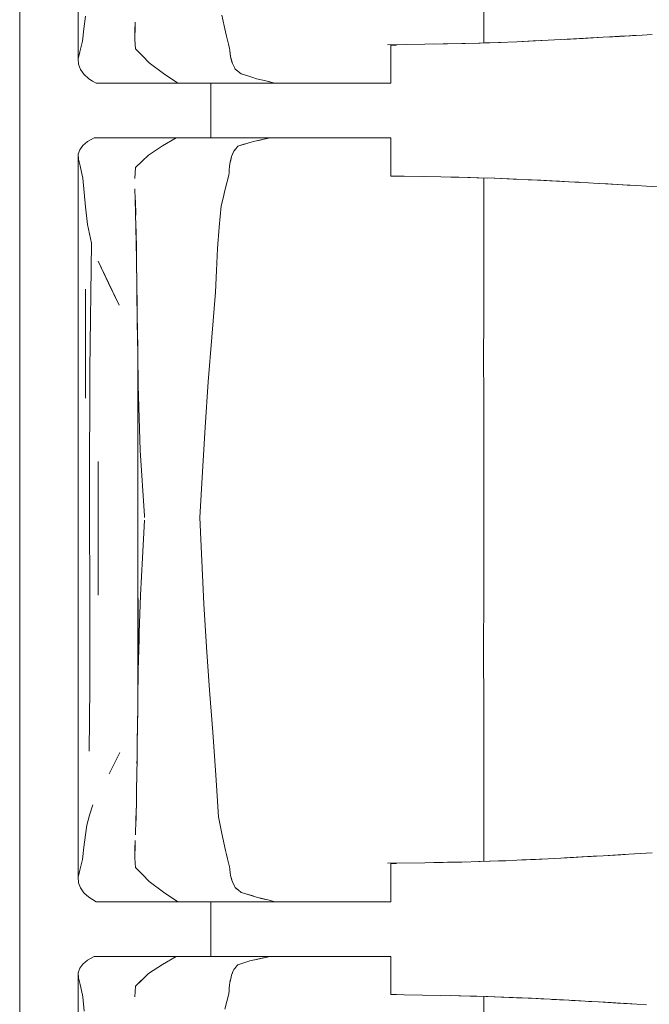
# Model space of a CAD drawing. Header units: millimetres. Extents: x -261 to 187, y -214 to 106.
# Tile 649 of 656: x -208.695 to -208.233, y 7.187 to 7.911. Entities that reach past the tile are written whole.
import ezdxf

# ---------------------------------------------------------------- set-up
doc = ezdxf.new("R2010")
doc.units = ezdxf.units.MM
doc.header["$LTSCALE"] = 0.005
doc.header["$MEASUREMENT"] = 0
doc.layers.add('IFC-Elemento de mobília-Contorno', color=9, linetype='Continuous', lineweight=5)
doc.layers.add('IFC-Laje-Contorno', color=9, linetype='Continuous', lineweight=5)

msp = doc.modelspace()

# ---------------------------------------------------------------- linework, layer by layer
at = {"layer": 'IFC-Elemento de mobília-Contorno', "lineweight": 5}
for p, q in [((-208.65207, 8.04961), (-208.65199, 7.882)), ((-208.35421, 7.8936), (-208.3542, 7.93567)), ((-208.64783, 7.90404), (-208.6468, 7.91314)), ((-208.54645, 7.914), (-208.54379, 7.90166)), ((-208.61055, 7.89716), (-208.61025, 7.90516)), ((-208.61034, 7.90241), (-208.61012, 7.90889)), ((-208.61025, 7.90516), (-208.6102, 7.90668)), ((-208.64886, 7.89494), (-208.64783, 7.90404)), ((-208.61056, 7.89592), (-208.61034, 7.90241)), ((-208.61055, 7.89716), (-208.61053, 7.89688)), ((-208.54379, 7.90166), (-208.54305, 7.89863)), ((-208.54305, 7.89863), (-208.54232, 7.8956)), ((-208.29488, 7.89616), (-208.27796, 7.89709)), ((-208.28829, 7.89651), (-208.26651, 7.89774)), ((-208.28829, 7.89651), (-208.28103, 7.89692)), ((-208.28601, 7.89665), (-208.27801, 7.89709)), ((-208.28103, 7.89692), (-208.27377, 7.89733)), ((-208.27801, 7.89709), (-208.27599, 7.89721)), ((-208.27377, 7.89733), (-208.26651, 7.89774)), ((-208.26651, 7.89774), (-208.25925, 7.89815)), ((-208.26651, 7.89774), (-208.26177, 7.89801)), ((-208.26177, 7.89801), (-208.25008, 7.89869)), ((-208.26177, 7.89801), (-208.25354, 7.89849)), ((-208.25925, 7.89815), (-208.23774, 7.8994)), ((-208.25925, 7.89815), (-208.25208, 7.89857)), ((-208.25466, 7.89842), (-208.25451, 7.89843)), ((-208.25354, 7.89849), (-208.25003, 7.89869)), ((-208.25208, 7.89857), (-208.23774, 7.8994)), ((-208.25208, 7.89857), (-208.25191, 7.89858)), ((-208.24491, 7.89899), (-208.23774, 7.8994)), ((-208.23774, 7.8994), (-208.23057, 7.89982)), ((-208.65094, 7.88708), (-208.6499, 7.89101)), ((-208.6499, 7.89101), (-208.64886, 7.89494)), ((-208.61056, 7.89592), (-208.60999, 7.88921)), ((-208.54232, 7.8956), (-208.54159, 7.89256)), ((-208.54159, 7.89256), (-208.54085, 7.88953)), ((-208.42484, 7.89219), (-208.39741, 7.89259)), ((-208.42239, 7.892), (-208.42021, 7.892)), ((-208.42239, 7.87719), (-208.42239, 7.892)), ((-208.42021, 7.892), (-208.41823, 7.892)), ((-208.39752, 7.89259), (-208.38388, 7.89285)), ((-208.39088, 7.89271), (-208.38079, 7.89292)), ((-208.38388, 7.89285), (-208.37036, 7.89311)), ((-208.38079, 7.89292), (-208.36792, 7.89318)), ((-208.37036, 7.89311), (-208.35686, 7.89351)), ((-208.35772, 7.89348), (-208.35739, 7.89349)), ((-208.35739, 7.89349), (-208.34179, 7.89401)), ((-208.35739, 7.89349), (-208.34959, 7.89375)), ((-208.35686, 7.89351), (-208.34337, 7.8939)), ((-208.35344, 7.89362), (-208.34179, 7.89401)), ((-208.34959, 7.89375), (-208.34179, 7.89401)), ((-208.34337, 7.8939), (-208.3298, 7.89448)), ((-208.34179, 7.89401), (-208.33802, 7.89413)), ((-208.3298, 7.89448), (-208.31623, 7.89505)), ((-208.32583, 7.89464), (-208.30678, 7.89555)), ((-208.32583, 7.89464), (-208.31799, 7.89501)), ((-208.31799, 7.89501), (-208.30688, 7.89554)), ((-208.31623, 7.89505), (-208.30226, 7.89578)), ((-208.30226, 7.89578), (-208.28829, 7.89651)), ((-208.29488, 7.89616), (-208.28601, 7.89665)), ((-208.65199, 7.882), (-208.65094, 7.88708)), ((-208.60999, 7.88921), (-208.60495, 7.88408)), ((-208.60495, 7.88408), (-208.5999, 7.87895)), ((-208.54085, 7.88953), (-208.54069, 7.88804)), ((-208.54069, 7.88804), (-208.54019, 7.88356)), ((-208.54069, 7.88804), (-208.54035, 7.88505)), ((-208.54035, 7.88505), (-208.54019, 7.88356)), ((-208.54019, 7.88356), (-208.53984, 7.8823)), ((-208.54019, 7.88356), (-208.53916, 7.87978)), ((-208.54019, 7.88356), (-208.53882, 7.87853)), ((-208.65199, 7.882), (-208.65184, 7.87789)), ((-208.65184, 7.87789), (-208.65047, 7.87417)), ((-208.5999, 7.87895), (-208.58936, 7.8711)), ((-208.53984, 7.8823), (-208.53916, 7.87978)), ((-208.53984, 7.8823), (-208.5395, 7.88104)), ((-208.5395, 7.88104), (-208.53916, 7.87978)), ((-208.53916, 7.87978), (-208.53882, 7.87853)), ((-208.53882, 7.87853), (-208.53833, 7.8775)), ((-208.53833, 7.8775), (-208.53784, 7.87647)), ((-208.53833, 7.8775), (-208.53735, 7.87545)), ((-208.53735, 7.87545), (-208.53686, 7.87442)), ((-208.42239, 7.86394), (-208.42239, 7.87719)), ((-208.65047, 7.87417), (-208.64798, 7.87061)), ((-208.64798, 7.87061), (-208.64414, 7.86722)), ((-208.58936, 7.8711), (-208.57885, 7.86394)), ((-208.53686, 7.87442), (-208.53576, 7.87352)), ((-208.53576, 7.87352), (-208.53244, 7.87083)), ((-208.53244, 7.87083), (-208.52674, 7.86907)), ((-208.52674, 7.86907), (-208.52389, 7.86819)), ((-208.52389, 7.86819), (-208.52103, 7.86731)), ((-208.64414, 7.86722), (-208.64148, 7.86558)), ((-208.64148, 7.86558), (-208.63882, 7.86394)), ((-208.63882, 7.86394), (-208.57885, 7.86394)), ((-208.57885, 7.86394), (-208.53758, 7.86394)), ((-208.55462, 7.82386), (-208.55462, 7.86394)), ((-208.53758, 7.86394), (-208.50752, 7.86394)), ((-208.52103, 7.86731), (-208.51428, 7.86563)), ((-208.52103, 7.86731), (-208.51766, 7.86647)), ((-208.51766, 7.86647), (-208.51428, 7.86563)), ((-208.51428, 7.86563), (-208.50752, 7.86394)), ((-208.51428, 7.86563), (-208.5109, 7.86478)), ((-208.5109, 7.86478), (-208.50752, 7.86394)), ((-208.50752, 7.86394), (-208.50554, 7.86394)), ((-208.50554, 7.86394), (-208.50359, 7.86394)), ((-208.50359, 7.86394), (-208.50165, 7.86394)), ((-208.50165, 7.86394), (-208.49973, 7.86394)), ((-208.49973, 7.86394), (-208.49781, 7.86394)), ((-208.49781, 7.86394), (-208.49589, 7.86394)), ((-208.49589, 7.86394), (-208.49396, 7.86394)), ((-208.49396, 7.86394), (-208.49201, 7.86394)), ((-208.49201, 7.86394), (-208.49003, 7.86394)), ((-208.49003, 7.86394), (-208.48802, 7.86394)), ((-208.48802, 7.86394), (-208.48596, 7.86394)), ((-208.48596, 7.86394), (-208.48386, 7.86394)), ((-208.48386, 7.86394), (-208.4817, 7.86394)), ((-208.4817, 7.86394), (-208.47952, 7.86394)), ((-208.47952, 7.86394), (-208.47732, 7.86394)), ((-208.47732, 7.86394), (-208.47513, 7.86394)), ((-208.47513, 7.86394), (-208.47298, 7.86394)), ((-208.47298, 7.86394), (-208.47088, 7.86394)), ((-208.47088, 7.86394), (-208.46884, 7.86394)), ((-208.46884, 7.86394), (-208.4669, 7.86394)), ((-208.4669, 7.86394), (-208.46507, 7.86394)), ((-208.46507, 7.86394), (-208.46334, 7.86394)), ((-208.46334, 7.86394), (-208.46168, 7.86394)), ((-208.46168, 7.86394), (-208.46006, 7.86394)), ((-208.46006, 7.86394), (-208.45844, 7.86394)), ((-208.45844, 7.86394), (-208.45678, 7.86394)), ((-208.45678, 7.86394), (-208.45507, 7.86394)), ((-208.45507, 7.86394), (-208.45325, 7.86394)), ((-208.45325, 7.86394), (-208.45131, 7.86394)), ((-208.45131, 7.86394), (-208.44924, 7.86394)), ((-208.44924, 7.86394), (-208.44705, 7.86394)), ((-208.44705, 7.86394), (-208.44476, 7.86394)), ((-208.44476, 7.86394), (-208.44239, 7.86394)), ((-208.44239, 7.86394), (-208.43994, 7.86394)), ((-208.43994, 7.86394), (-208.43743, 7.86394)), ((-208.43743, 7.86394), (-208.43487, 7.86394)), ((-208.43487, 7.86394), (-208.43229, 7.86394)), ((-208.43229, 7.86394), (-208.42971, 7.86394)), ((-208.42971, 7.86394), (-208.42718, 7.86394)), ((-208.42718, 7.86394), (-208.42473, 7.86394)), ((-208.42473, 7.86394), (-208.42239, 7.86394)), ((-208.65083, 7.81517), (-208.64864, 7.81821)), ((-208.64864, 7.81821), (-208.64525, 7.82107)), ((-208.64525, 7.82107), (-208.64038, 7.82386)), ((-208.64038, 7.82386), (-208.58013, 7.82386)), ((-208.60039, 7.81126), (-208.59024, 7.81793)), ((-208.59024, 7.81793), (-208.58013, 7.82386)), ((-208.58013, 7.82386), (-208.51098, 7.82386)), ((-208.56488, 7.82386), (-208.55462, 7.82386)), ((-208.53553, 7.8168), (-208.53478, 7.81769)), ((-208.53478, 7.81769), (-208.5282, 7.81982)), ((-208.53478, 7.81769), (-208.5304, 7.81911)), ((-208.5304, 7.81911), (-208.5282, 7.81982)), ((-208.5282, 7.81982), (-208.52601, 7.82053)), ((-208.52601, 7.82053), (-208.52225, 7.82136)), ((-208.52225, 7.82136), (-208.51098, 7.82386)), ((-208.52225, 7.82136), (-208.51849, 7.8222)), ((-208.51849, 7.8222), (-208.51474, 7.82303)), ((-208.51474, 7.82303), (-208.51098, 7.82386)), ((-208.51267, 7.82386), (-208.50966, 7.82386)), ((-208.51098, 7.82386), (-208.509, 7.82386)), ((-208.50966, 7.82386), (-208.50684, 7.82386)), ((-208.509, 7.82386), (-208.50703, 7.82386)), ((-208.50703, 7.82386), (-208.50507, 7.82386)), ((-208.50507, 7.82386), (-208.50313, 7.82386)), ((-208.50313, 7.82386), (-208.50122, 7.82386)), ((-208.50122, 7.82386), (-208.49931, 7.82386)), ((-208.49931, 7.82386), (-208.49741, 7.82386)), ((-208.49741, 7.82386), (-208.4955, 7.82386)), ((-208.4955, 7.82386), (-208.49358, 7.82386)), ((-208.49358, 7.82386), (-208.49164, 7.82386)), ((-208.49164, 7.82386), (-208.48967, 7.82386)), ((-208.48967, 7.82386), (-208.48766, 7.82386)), ((-208.48766, 7.82386), (-208.48562, 7.82386)), ((-208.48562, 7.82386), (-208.48351, 7.82386)), ((-208.48351, 7.82386), (-208.48137, 7.82386)), ((-208.48137, 7.82386), (-208.4792, 7.82386)), ((-208.4792, 7.82386), (-208.47702, 7.82386)), ((-208.47702, 7.82386), (-208.47485, 7.82386)), ((-208.47485, 7.82386), (-208.47272, 7.82386)), ((-208.47272, 7.82386), (-208.47064, 7.82386)), ((-208.47064, 7.82386), (-208.46863, 7.82386)), ((-208.46863, 7.82386), (-208.46671, 7.82386)), ((-208.46671, 7.82386), (-208.4649, 7.82386)), ((-208.4649, 7.82386), (-208.46319, 7.82386)), ((-208.46319, 7.82386), (-208.46155, 7.82386)), ((-208.46155, 7.82386), (-208.45994, 7.82386)), ((-208.45994, 7.82386), (-208.45833, 7.82386)), ((-208.45833, 7.82386), (-208.45669, 7.82386)), ((-208.45669, 7.82386), (-208.45498, 7.82386)), ((-208.45498, 7.82386), (-208.45317, 7.82386)), ((-208.45317, 7.82386), (-208.45124, 7.82386)), ((-208.45124, 7.82386), (-208.44918, 7.82386)), ((-208.44918, 7.82386), (-208.447, 7.82386)), ((-208.447, 7.82386), (-208.44473, 7.82386)), ((-208.44473, 7.82386), (-208.44237, 7.82386)), ((-208.44237, 7.82386), (-208.43994, 7.82386)), ((-208.43994, 7.82386), (-208.43745, 7.82386)), ((-208.43745, 7.82386), (-208.43491, 7.82386)), ((-208.43491, 7.82386), (-208.43234, 7.82386)), ((-208.43234, 7.82386), (-208.42978, 7.82386)), ((-208.42978, 7.82386), (-208.42727, 7.82386)), ((-208.42727, 7.82386), (-208.42483, 7.82386)), ((-208.42483, 7.82386), (-208.42251, 7.82386)), ((-208.42251, 7.81061), (-208.42251, 7.82386)), ((-208.65208, 7.65841), (-208.65198, 7.81185)), ((-208.65198, 7.81185), (-208.65083, 7.81517)), ((-208.65198, 7.81185), (-208.65189, 7.80815)), ((-208.60519, 7.80663), (-208.60039, 7.81126)), ((-208.53951, 7.81006), (-208.53778, 7.81415)), ((-208.53951, 7.81006), (-208.53908, 7.81108)), ((-208.53908, 7.81108), (-208.53778, 7.81415)), ((-208.53865, 7.8121), (-208.53778, 7.81415)), ((-208.53865, 7.8121), (-208.53821, 7.81312)), ((-208.53821, 7.81312), (-208.53778, 7.81415)), ((-208.53778, 7.81415), (-208.53628, 7.81592)), ((-208.53778, 7.81415), (-208.53703, 7.81503)), ((-208.53703, 7.81503), (-208.53628, 7.81592)), ((-208.53628, 7.81592), (-208.53553, 7.8168)), ((-208.42251, 7.79581), (-208.42251, 7.81061)), ((-208.65189, 7.80815), (-208.65069, 7.80329)), ((-208.65069, 7.80329), (-208.64962, 7.79872)), ((-208.60999, 7.80201), (-208.60519, 7.80663)), ((-208.54083, 7.80265), (-208.54061, 7.80475)), ((-208.54061, 7.80475), (-208.54034, 7.80608)), ((-208.54034, 7.80608), (-208.53951, 7.81006)), ((-208.54034, 7.80608), (-208.54006, 7.80741)), ((-208.54006, 7.80741), (-208.53951, 7.81006)), ((-208.64962, 7.79872), (-208.64856, 7.79414)), ((-208.61056, 7.79418), (-208.61028, 7.7981)), ((-208.61056, 7.79403), (-208.61028, 7.79802)), ((-208.61028, 7.7981), (-208.60999, 7.80201)), ((-208.61028, 7.79802), (-208.60999, 7.80201)), ((-208.54288, 7.79075), (-208.5415, 7.79634)), ((-208.5415, 7.79634), (-208.54128, 7.79844)), ((-208.54128, 7.79844), (-208.54105, 7.80055)), ((-208.54105, 7.80055), (-208.54083, 7.80265)), ((-208.42251, 7.79581), (-208.42032, 7.79581)), ((-208.42251, 7.79576), (-208.41272, 7.79562)), ((-208.42032, 7.79581), (-208.41832, 7.79581)), ((-208.41272, 7.79562), (-208.39914, 7.79542)), ((-208.64856, 7.79414), (-208.64768, 7.78367)), ((-208.54427, 7.78516), (-208.54288, 7.79075)), ((-208.39914, 7.79542), (-208.38581, 7.79517)), ((-208.39732, 7.79537), (-208.38581, 7.79517)), ((-208.38581, 7.79517), (-208.37249, 7.79492)), ((-208.37833, 7.79502), (-208.36408, 7.79465)), ((-208.37249, 7.79492), (-208.35921, 7.79453)), ((-208.36408, 7.79465), (-208.35147, 7.79431)), ((-208.35921, 7.79453), (-208.34593, 7.79415)), ((-208.35421, 7.79439), (-208.3542, 7.76155)), ((-208.34646, 7.79417), (-208.33003, 7.79347)), ((-208.34593, 7.79415), (-208.33253, 7.7936)), ((-208.33253, 7.7936), (-208.31913, 7.79304)), ((-208.33003, 7.79347), (-208.32147, 7.79311)), ((-208.32147, 7.79311), (-208.31498, 7.79283)), ((-208.31913, 7.79304), (-208.30534, 7.79233)), ((-208.31913, 7.79304), (-208.31224, 7.79269)), ((-208.31224, 7.79269), (-208.29156, 7.79162)), ((-208.30551, 7.79234), (-208.29559, 7.79181)), ((-208.30551, 7.79234), (-208.30426, 7.79227)), ((-208.30534, 7.79233), (-208.29845, 7.79198)), ((-208.30534, 7.79233), (-208.29156, 7.79162)), ((-208.30426, 7.79227), (-208.29559, 7.79181)), ((-208.29845, 7.79198), (-208.29156, 7.79162)), ((-208.29559, 7.79181), (-208.28693, 7.79135)), ((-208.29559, 7.79181), (-208.28298, 7.79113)), ((-208.29156, 7.79162), (-208.28443, 7.79122)), ((-208.28693, 7.79135), (-208.2835, 7.79116)), ((-208.28443, 7.79122), (-208.27729, 7.79082)), ((-208.27729, 7.79082), (-208.27015, 7.79042)), ((-208.27015, 7.79042), (-208.26301, 7.79001)), ((-208.26893, 7.79035), (-208.26061, 7.78987)), ((-208.26301, 7.79001), (-208.25589, 7.7896)), ((-208.26061, 7.78987), (-208.25178, 7.78936)), ((-208.25589, 7.7896), (-208.24877, 7.78919)), ((-208.25178, 7.78936), (-208.24667, 7.78907)), ((-208.24877, 7.78919), (-208.24166, 7.78877)), ((-208.24166, 7.78877), (-208.23454, 7.78836)), ((-208.64768, 7.78367), (-208.6468, 7.7732)), ((-208.61034, 7.78639), (-208.61011, 7.77859)), ((-208.54566, 7.77957), (-208.54427, 7.78516)), ((-208.23454, 7.78836), (-208.2211, 7.78759)), ((-208.61012, 7.77887), (-208.61009, 7.77796)), ((-208.61011, 7.77859), (-208.60987, 7.7684)), ((-208.61009, 7.77796), (-208.60984, 7.76716)), ((-208.54843, 7.75823), (-208.54705, 7.77398)), ((-208.54705, 7.77398), (-208.54566, 7.77957)), ((-208.6468, 7.7732), (-208.64511, 7.76012)), ((-208.60987, 7.7684), (-208.60962, 7.75821)), ((-208.64511, 7.76012), (-208.64233, 7.74646)), ((-208.3542, 7.72541), (-208.3542, 7.76155)), ((-208.60962, 7.75821), (-208.60925, 7.73508)), ((-208.6096, 7.75711), (-208.60958, 7.75636)), ((-208.60958, 7.75636), (-208.60933, 7.7403)), ((-208.54981, 7.74249), (-208.54843, 7.75823)), ((-208.64348, 7.65396), (-208.64233, 7.74646)), ((-208.55056, 7.72645), (-208.54981, 7.74249)), ((-208.63736, 7.73318), (-208.62205, 7.70088)), ((-208.63736, 7.73318), (-208.6297, 7.71703)), ((-208.60925, 7.73508), (-208.60897, 7.71423)), ((-208.60924, 7.73419), (-208.60923, 7.73386)), ((-208.60923, 7.73386), (-208.60899, 7.71587)), ((-208.55132, 7.71041), (-208.55056, 7.72645)), ((-208.35421, 7.68961), (-208.3542, 7.72541)), ((-208.6297, 7.71703), (-208.62205, 7.70088)), ((-208.6468, 7.63265), (-208.6468, 7.71282)), ((-208.60897, 7.71423), (-208.60881, 7.70288)), ((-208.60896, 7.71398), (-208.60893, 7.71187)), ((-208.60893, 7.71187), (-208.60863, 7.68873)), ((-208.55388, 7.67742), (-208.55132, 7.71041)), ((-208.60881, 7.70288), (-208.60866, 7.69154)), ((-208.60866, 7.69154), (-208.60857, 7.68439)), ((-208.60863, 7.68873), (-208.60832, 7.6651)), ((-208.35424, 7.66297), (-208.35421, 7.68961)), ((-208.60857, 7.68439), (-208.60835, 7.66717)), ((-208.55651, 7.64461), (-208.55388, 7.67742)), ((-208.60835, 7.40605), (-208.60835, 7.66717)), ((-208.65208, 7.65841), (-208.65207, 7.44847)), ((-208.60832, 7.6651), (-208.60804, 7.64194)), ((-208.35424, 7.66297), (-208.3542, 7.63312)), ((-208.64378, 7.56158), (-208.64348, 7.65396)), ((-208.55889, 7.61134), (-208.55651, 7.64461)), ((-208.60804, 7.64194), (-208.60651, 7.59429)), ((-208.3542, 7.63312), (-208.3542, 7.59697)), ((-208.56082, 7.57846), (-208.55889, 7.61134)), ((-208.60651, 7.59429), (-208.60342, 7.54628)), ((-208.35422, 7.56155), (-208.3542, 7.59697)), ((-208.63736, 7.48804), (-208.63736, 7.5861)), ((-208.56263, 7.54499), (-208.56082, 7.57846)), ((-208.64378, 7.56158), (-208.64358, 7.47344)), ((-208.35422, 7.56155), (-208.35421, 7.52947)), ((-208.6049, 7.51552), (-208.60342, 7.54317)), ((-208.60342, 7.54628), (-208.60327, 7.54499)), ((-208.60342, 7.54628), (-208.60335, 7.54563)), ((-208.60335, 7.54563), (-208.60327, 7.54499)), ((-208.56263, 7.54499), (-208.56125, 7.51314)), ((-208.35421, 7.492), (-208.35421, 7.52947)), ((-208.60638, 7.48787), (-208.6049, 7.51552)), ((-208.56125, 7.51314), (-208.55982, 7.48162)), ((-208.35424, 7.44292), (-208.35421, 7.492)), ((-208.60804, 7.43284), (-208.60804, 7.4857)), ((-208.60721, 7.46035), (-208.60638, 7.48787)), ((-208.55982, 7.48162), (-208.55784, 7.44975)), ((-208.64358, 7.47344), (-208.64355, 7.42017)), ((-208.60735, 7.45556), (-208.60721, 7.46035)), ((-208.60804, 7.43284), (-208.60735, 7.45556)), ((-208.55784, 7.44975), (-208.55566, 7.41823)), ((-208.65207, 7.44847), (-208.65199, 7.28085)), ((-208.35424, 7.44292), (-208.35421, 7.4109)), ((-208.60828, 7.41137), (-208.60804, 7.43284)), ((-208.64398, 7.37337), (-208.64355, 7.42017)), ((-208.55566, 7.41823), (-208.55324, 7.38733)), ((-208.60855, 7.38998), (-208.60835, 7.40605)), ((-208.60835, 7.40616), (-208.60828, 7.41137)), ((-208.35421, 7.37644), (-208.35421, 7.4109)), ((-208.60855, 7.38933), (-208.60843, 7.39912)), ((-208.60867, 7.37973), (-208.60855, 7.38998)), ((-208.60863, 7.38349), (-208.60855, 7.38933)), ((-208.55324, 7.38733), (-208.55099, 7.35583)), ((-208.60883, 7.36792), (-208.60867, 7.37973)), ((-208.60882, 7.36821), (-208.60872, 7.3766)), ((-208.35421, 7.37644), (-208.3542, 7.33453)), ((-208.62938, 7.35667), (-208.6214, 7.37239)), ((-208.62539, 7.36453), (-208.6214, 7.37239)), ((-208.62938, 7.35667), (-208.62539, 7.36453)), ((-208.60898, 7.35612), (-208.60883, 7.36792)), ((-208.60888, 7.36433), (-208.60882, 7.36821)), ((-208.60916, 7.34521), (-208.60898, 7.35612)), ((-208.55099, 7.35583), (-208.55005, 7.34051)), ((-208.60921, 7.34227), (-208.60912, 7.34734)), ((-208.60912, 7.34734), (-208.60903, 7.35308)), ((-208.60935, 7.33429), (-208.60916, 7.34521)), ((-208.55005, 7.34051), (-208.54912, 7.32519)), ((-208.64374, 7.32642), (-208.64124, 7.33391)), ((-208.60965, 7.32315), (-208.60935, 7.33429)), ((-208.35421, 7.29245), (-208.3542, 7.33453)), ((-208.64562, 7.3191), (-208.64374, 7.32642)), ((-208.6098, 7.31784), (-208.60951, 7.32665)), ((-208.60951, 7.32665), (-208.60942, 7.33166)), ((-208.6468, 7.312), (-208.64562, 7.3191)), ((-208.60996, 7.312), (-208.60965, 7.32315)), ((-208.54912, 7.32519), (-208.54779, 7.31902)), ((-208.54779, 7.31902), (-208.54645, 7.31286)), ((-208.64783, 7.3029), (-208.6468, 7.312)), ((-208.54645, 7.31286), (-208.54379, 7.30052)), ((-208.61055, 7.29602), (-208.61025, 7.30401)), ((-208.61034, 7.30126), (-208.61012, 7.30774)), ((-208.61025, 7.30401), (-208.6102, 7.30553)), ((-208.64886, 7.2938), (-208.64783, 7.3029)), ((-208.61056, 7.29478), (-208.61034, 7.30126)), ((-208.54379, 7.30052), (-208.54305, 7.29748)), ((-208.54305, 7.29748), (-208.54232, 7.29445)), ((-208.26651, 7.2966), (-208.25925, 7.29701)), ((-208.26651, 7.2966), (-208.26177, 7.29687)), ((-208.26177, 7.29687), (-208.25354, 7.29734)), ((-208.25925, 7.29701), (-208.25208, 7.29743)), ((-208.25354, 7.29734), (-208.25003, 7.29754)), ((-208.25208, 7.29743), (-208.23057, 7.29867)), ((-208.65094, 7.28593), (-208.6499, 7.28986)), ((-208.6499, 7.28986), (-208.64886, 7.2938)), ((-208.61056, 7.29478), (-208.60999, 7.28806)), ((-208.61055, 7.29602), (-208.61053, 7.29574)), ((-208.54232, 7.29445), (-208.54159, 7.29142)), ((-208.54159, 7.29142), (-208.54085, 7.28839)), ((-208.42484, 7.29104), (-208.39741, 7.29145)), ((-208.42239, 7.29085), (-208.42021, 7.29085)), ((-208.42239, 7.27605), (-208.42239, 7.29085)), ((-208.42021, 7.29085), (-208.41823, 7.29085)), ((-208.39752, 7.29144), (-208.38388, 7.29171)), ((-208.39088, 7.29157), (-208.38079, 7.29178)), ((-208.38388, 7.29171), (-208.37036, 7.29196)), ((-208.38079, 7.29178), (-208.36792, 7.29203)), ((-208.37036, 7.29196), (-208.35686, 7.29236)), ((-208.35772, 7.29234), (-208.35739, 7.29235)), ((-208.35739, 7.29235), (-208.34179, 7.29286)), ((-208.35739, 7.29235), (-208.34959, 7.2926)), ((-208.35686, 7.29236), (-208.34337, 7.29276)), ((-208.34966, 7.2926), (-208.34953, 7.2926)), ((-208.34959, 7.2926), (-208.34179, 7.29286)), ((-208.34337, 7.29276), (-208.3298, 7.29333)), ((-208.34179, 7.29286), (-208.33802, 7.29298)), ((-208.3298, 7.29333), (-208.31623, 7.29391)), ((-208.32609, 7.29349), (-208.30673, 7.2944)), ((-208.32583, 7.2935), (-208.31799, 7.29387)), ((-208.32583, 7.2935), (-208.31799, 7.29387)), ((-208.31799, 7.29387), (-208.30688, 7.2944)), ((-208.31623, 7.29391), (-208.30226, 7.29464)), ((-208.30226, 7.29464), (-208.28829, 7.29536)), ((-208.29488, 7.29502), (-208.27801, 7.29595)), ((-208.29488, 7.29502), (-208.28601, 7.29551)), ((-208.28829, 7.29536), (-208.28103, 7.29577)), ((-208.28601, 7.29551), (-208.27801, 7.29595)), ((-208.28103, 7.29577), (-208.26651, 7.2966)), ((-208.28103, 7.29577), (-208.27377, 7.29618)), ((-208.27801, 7.29595), (-208.27532, 7.2961)), ((-208.27377, 7.29618), (-208.26651, 7.2966)), ((-208.65199, 7.28085), (-208.65094, 7.28593)), ((-208.60999, 7.28806), (-208.60495, 7.28293)), ((-208.60495, 7.28293), (-208.5999, 7.2778)), ((-208.54085, 7.28839), (-208.54069, 7.28689)), ((-208.54069, 7.28689), (-208.54035, 7.2839)), ((-208.54035, 7.2839), (-208.54019, 7.28241)), ((-208.54019, 7.28241), (-208.53984, 7.28115)), ((-208.65199, 7.28085), (-208.65184, 7.27674)), ((-208.65184, 7.27674), (-208.65047, 7.27302)), ((-208.5999, 7.2778), (-208.58936, 7.26996)), ((-208.53984, 7.28115), (-208.53916, 7.27864)), ((-208.53984, 7.28115), (-208.5395, 7.2799)), ((-208.5395, 7.2799), (-208.53916, 7.27864)), ((-208.53916, 7.27864), (-208.53882, 7.27738)), ((-208.53882, 7.27738), (-208.53833, 7.27636)), ((-208.53882, 7.27738), (-208.53735, 7.2743)), ((-208.53833, 7.27636), (-208.53784, 7.27533)), ((-208.42239, 7.26279), (-208.42239, 7.27605)), ((-208.65047, 7.27302), (-208.64798, 7.26947)), ((-208.64798, 7.26947), (-208.64414, 7.26607)), ((-208.58936, 7.26996), (-208.57885, 7.26279)), ((-208.53735, 7.2743), (-208.53686, 7.27327)), ((-208.53686, 7.27327), (-208.53465, 7.27148)), ((-208.53686, 7.27327), (-208.53576, 7.27237)), ((-208.53576, 7.27237), (-208.53465, 7.27148)), ((-208.53465, 7.27148), (-208.53244, 7.26968)), ((-208.53244, 7.26968), (-208.52959, 7.26881)), ((-208.52959, 7.26881), (-208.52674, 7.26793)), ((-208.52959, 7.26881), (-208.52103, 7.26617)), ((-208.52959, 7.26881), (-208.52389, 7.26705)), ((-208.52674, 7.26793), (-208.52389, 7.26705)), ((-208.64414, 7.26607), (-208.64148, 7.26443)), ((-208.64148, 7.26443), (-208.63882, 7.26279)), ((-208.63882, 7.26279), (-208.57885, 7.26279)), ((-208.57885, 7.26279), (-208.53758, 7.26279)), ((-208.55462, 7.22272), (-208.55462, 7.26279)), ((-208.53758, 7.26279), (-208.50752, 7.26279)), ((-208.52389, 7.26705), (-208.52103, 7.26617)), ((-208.52103, 7.26617), (-208.5109, 7.26364)), ((-208.52103, 7.26617), (-208.51428, 7.26448)), ((-208.52103, 7.26617), (-208.51766, 7.26532)), ((-208.51766, 7.26532), (-208.51428, 7.26448)), ((-208.5109, 7.26364), (-208.50752, 7.26279)), ((-208.50752, 7.26279), (-208.50554, 7.26279)), ((-208.50554, 7.26279), (-208.50359, 7.26279)), ((-208.50359, 7.26279), (-208.50165, 7.26279)), ((-208.50165, 7.26279), (-208.49973, 7.26279)), ((-208.49973, 7.26279), (-208.49781, 7.26279)), ((-208.49781, 7.26279), (-208.49589, 7.26279)), ((-208.49589, 7.26279), (-208.49396, 7.26279)), ((-208.49396, 7.26279), (-208.49201, 7.26279)), ((-208.49201, 7.26279), (-208.49003, 7.26279)), ((-208.49003, 7.26279), (-208.48802, 7.26279)), ((-208.48802, 7.26279), (-208.48596, 7.26279)), ((-208.48596, 7.26279), (-208.48386, 7.26279)), ((-208.48386, 7.26279), (-208.4817, 7.26279)), ((-208.4817, 7.26279), (-208.47952, 7.26279)), ((-208.47952, 7.26279), (-208.47732, 7.26279)), ((-208.47732, 7.26279), (-208.47513, 7.26279)), ((-208.47513, 7.26279), (-208.47298, 7.26279)), ((-208.47298, 7.26279), (-208.47088, 7.26279)), ((-208.47088, 7.26279), (-208.46884, 7.26279)), ((-208.46884, 7.26279), (-208.4669, 7.26279)), ((-208.4669, 7.26279), (-208.46507, 7.26279)), ((-208.46507, 7.26279), (-208.46334, 7.26279)), ((-208.46334, 7.26279), (-208.46168, 7.26279)), ((-208.46168, 7.26279), (-208.46006, 7.26279)), ((-208.46006, 7.26279), (-208.45844, 7.26279)), ((-208.45844, 7.26279), (-208.45678, 7.26279)), ((-208.45678, 7.26279), (-208.45507, 7.26279)), ((-208.45507, 7.26279), (-208.45325, 7.26279)), ((-208.45325, 7.26279), (-208.45131, 7.26279)), ((-208.45131, 7.26279), (-208.44924, 7.26279)), ((-208.44924, 7.26279), (-208.44705, 7.26279)), ((-208.44705, 7.26279), (-208.44476, 7.26279)), ((-208.44476, 7.26279), (-208.44239, 7.26279)), ((-208.44239, 7.26279), (-208.43994, 7.26279)), ((-208.43994, 7.26279), (-208.43743, 7.26279)), ((-208.43743, 7.26279), (-208.43487, 7.26279)), ((-208.43487, 7.26279), (-208.43229, 7.26279)), ((-208.43229, 7.26279), (-208.42971, 7.26279)), ((-208.42971, 7.26279), (-208.42718, 7.26279)), ((-208.42718, 7.26279), (-208.42473, 7.26279)), ((-208.42473, 7.26279), (-208.42239, 7.26279)), ((-208.64864, 7.21706), (-208.64525, 7.21993)), ((-208.64525, 7.21993), (-208.64038, 7.22272)), ((-208.64038, 7.22272), (-208.58013, 7.22272)), ((-208.59024, 7.21678), (-208.58013, 7.22272)), ((-208.58013, 7.22272), (-208.51098, 7.22272)), ((-208.56488, 7.22272), (-208.55462, 7.22272)), ((-208.53478, 7.21654), (-208.53259, 7.21725)), ((-208.53259, 7.21725), (-208.5282, 7.21868)), ((-208.53259, 7.21725), (-208.5304, 7.21797)), ((-208.5304, 7.21797), (-208.5282, 7.21868)), ((-208.5282, 7.21868), (-208.52601, 7.21939)), ((-208.52601, 7.21939), (-208.51098, 7.22272)), ((-208.52225, 7.22022), (-208.51098, 7.22272)), ((-208.52225, 7.22022), (-208.51849, 7.22105)), ((-208.51849, 7.22105), (-208.51474, 7.22189)), ((-208.51474, 7.22189), (-208.51098, 7.22272)), ((-208.51267, 7.22272), (-208.50966, 7.22272)), ((-208.51098, 7.22272), (-208.509, 7.22272)), ((-208.50966, 7.22272), (-208.50684, 7.22272)), ((-208.509, 7.22272), (-208.50703, 7.22272)), ((-208.50703, 7.22272), (-208.50507, 7.22272)), ((-208.50507, 7.22272), (-208.50313, 7.22272)), ((-208.50313, 7.22272), (-208.50122, 7.22272)), ((-208.50122, 7.22272), (-208.49931, 7.22272)), ((-208.49931, 7.22272), (-208.49741, 7.22272)), ((-208.49741, 7.22272), (-208.4955, 7.22272)), ((-208.4955, 7.22272), (-208.49358, 7.22272)), ((-208.49358, 7.22272), (-208.49164, 7.22272)), ((-208.49164, 7.22272), (-208.48967, 7.22272)), ((-208.48967, 7.22272), (-208.48766, 7.22272)), ((-208.48766, 7.22272), (-208.48562, 7.22272)), ((-208.48562, 7.22272), (-208.48351, 7.22272)), ((-208.48351, 7.22272), (-208.48137, 7.22272)), ((-208.48137, 7.22272), (-208.4792, 7.22272)), ((-208.4792, 7.22272), (-208.47702, 7.22272)), ((-208.47702, 7.22272), (-208.47485, 7.22272)), ((-208.47485, 7.22272), (-208.47272, 7.22272)), ((-208.47272, 7.22272), (-208.47064, 7.22272)), ((-208.47064, 7.22272), (-208.46863, 7.22272)), ((-208.46863, 7.22272), (-208.46671, 7.22272)), ((-208.46671, 7.22272), (-208.4649, 7.22272)), ((-208.4649, 7.22272), (-208.46319, 7.22272)), ((-208.46319, 7.22272), (-208.46155, 7.22272)), ((-208.46155, 7.22272), (-208.45994, 7.22272)), ((-208.45994, 7.22272), (-208.45833, 7.22272)), ((-208.45833, 7.22272), (-208.45669, 7.22272)), ((-208.45669, 7.22272), (-208.45498, 7.22272)), ((-208.45498, 7.22272), (-208.45317, 7.22272)), ((-208.45317, 7.22272), (-208.45124, 7.22272)), ((-208.45124, 7.22272), (-208.44918, 7.22272)), ((-208.44918, 7.22272), (-208.447, 7.22272)), ((-208.447, 7.22272), (-208.44473, 7.22272)), ((-208.44473, 7.22272), (-208.44237, 7.22272)), ((-208.44237, 7.22272), (-208.43994, 7.22272)), ((-208.43994, 7.22272), (-208.43745, 7.22272)), ((-208.43745, 7.22272), (-208.43491, 7.22272)), ((-208.43491, 7.22272), (-208.43234, 7.22272)), ((-208.43234, 7.22272), (-208.42978, 7.22272)), ((-208.42978, 7.22272), (-208.42727, 7.22272)), ((-208.42727, 7.22272), (-208.42483, 7.22272)), ((-208.42483, 7.22272), (-208.42251, 7.22272)), ((-208.42251, 7.20947), (-208.42251, 7.22272)), ((-208.65208, 7.05727), (-208.65198, 7.2107)), ((-208.65198, 7.2107), (-208.65083, 7.21402)), ((-208.65198, 7.2107), (-208.65189, 7.207)), ((-208.65083, 7.21402), (-208.64864, 7.21706)), ((-208.60999, 7.20086), (-208.60039, 7.21011)), ((-208.60039, 7.21011), (-208.59024, 7.21678)), ((-208.53951, 7.20892), (-208.53821, 7.21198)), ((-208.53951, 7.20892), (-208.53908, 7.20994)), ((-208.53908, 7.20994), (-208.53821, 7.21198)), ((-208.53821, 7.21198), (-208.53778, 7.213)), ((-208.53778, 7.213), (-208.53703, 7.21389)), ((-208.53703, 7.21389), (-208.53628, 7.21477)), ((-208.53628, 7.21477), (-208.53553, 7.21566)), ((-208.53553, 7.21566), (-208.53478, 7.21654)), ((-208.65189, 7.207), (-208.65069, 7.20215)), ((-208.60999, 7.20086), (-208.60519, 7.20549)), ((-208.54083, 7.2015), (-208.54061, 7.2036)), ((-208.54061, 7.2036), (-208.54006, 7.20626)), ((-208.54061, 7.2036), (-208.54034, 7.20494)), ((-208.54034, 7.20494), (-208.54006, 7.20626)), ((-208.54006, 7.20626), (-208.53951, 7.20892)), ((-208.42251, 7.19467), (-208.42251, 7.20947)), ((-208.65069, 7.20215), (-208.64962, 7.19757)), ((-208.64962, 7.19757), (-208.64856, 7.193)), ((-208.61056, 7.19304), (-208.61028, 7.19695)), ((-208.61056, 7.19288), (-208.61028, 7.19687)), ((-208.61028, 7.19695), (-208.60999, 7.20086)), ((-208.61028, 7.19687), (-208.60999, 7.20086)), ((-208.5415, 7.19519), (-208.54128, 7.1973)), ((-208.54128, 7.1973), (-208.54105, 7.1994)), ((-208.54105, 7.1994), (-208.54083, 7.2015)), ((-208.64856, 7.193), (-208.64768, 7.18252)), ((-208.54427, 7.18402), (-208.54288, 7.1896)), ((-208.54288, 7.1896), (-208.5415, 7.19519)), ((-208.42251, 7.19467), (-208.42032, 7.19467)), ((-208.42251, 7.19461), (-208.41272, 7.19447)), ((-208.42032, 7.19467), (-208.41832, 7.19467)), ((-208.41272, 7.19447), (-208.39914, 7.19427)), ((-208.39914, 7.19427), (-208.38581, 7.19402)), ((-208.39732, 7.19422), (-208.38581, 7.19402)), ((-208.38581, 7.19402), (-208.37249, 7.19377)), ((-208.37833, 7.19388), (-208.36408, 7.1935)), ((-208.37249, 7.19377), (-208.35921, 7.19339)), ((-208.36408, 7.1935), (-208.35147, 7.19316)), ((-208.35921, 7.19339), (-208.34593, 7.19301)), ((-208.35421, 7.19325), (-208.3542, 7.16041)), ((-208.34646, 7.19302), (-208.33003, 7.19232)), ((-208.34593, 7.19301), (-208.33253, 7.19245)), ((-208.33253, 7.19245), (-208.31913, 7.1919)), ((-208.33003, 7.19232), (-208.32147, 7.19196)), ((-208.32147, 7.19196), (-208.31498, 7.19168)), ((-208.31913, 7.1919), (-208.29156, 7.19048)), ((-208.31913, 7.1919), (-208.30534, 7.19119)), ((-208.31913, 7.1919), (-208.31224, 7.19154)), ((-208.31224, 7.19154), (-208.30534, 7.19119)), ((-208.30549, 7.19119), (-208.30426, 7.19113)), ((-208.30534, 7.19119), (-208.29845, 7.19083)), ((-208.30534, 7.19119), (-208.29156, 7.19048)), ((-208.30534, 7.19119), (-208.30533, 7.19119)), ((-208.30426, 7.19113), (-208.29559, 7.19066)), ((-208.29845, 7.19083), (-208.29156, 7.19048)), ((-208.29559, 7.19066), (-208.28693, 7.1902)), ((-208.29559, 7.19066), (-208.28298, 7.18999)), ((-208.29156, 7.19048), (-208.28443, 7.19007)), ((-208.28982, 7.19036), (-208.28322, 7.19)), ((-208.28693, 7.1902), (-208.2835, 7.19002)), ((-208.28443, 7.19007), (-208.27015, 7.18927)), ((-208.27729, 7.18967), (-208.27015, 7.18927)), ((-208.27015, 7.18927), (-208.26301, 7.18887)), ((-208.26893, 7.1892), (-208.26061, 7.18872)), ((-208.26893, 7.1892), (-208.25032, 7.18813)), ((-208.26301, 7.18887), (-208.25589, 7.18845)), ((-208.26061, 7.18872), (-208.25036, 7.18813)), ((-208.25589, 7.18845), (-208.24166, 7.18763)), ((-208.25589, 7.18845), (-208.24877, 7.18804)), ((-208.25178, 7.18821), (-208.25036, 7.18813)), ((-208.24877, 7.18804), (-208.24166, 7.18763)), ((-208.24166, 7.18763), (-208.23454, 7.18722))]:
    msp.add_line(p, q, dxfattribs=at)
at = {"layer": 'IFC-Laje-Contorno', "lineweight": 5}
msp.add_line((-208.69504, 4.21523), (-208.69504, 17.25477), dxfattribs=at)

doc.saveas('drawing.dxf')
